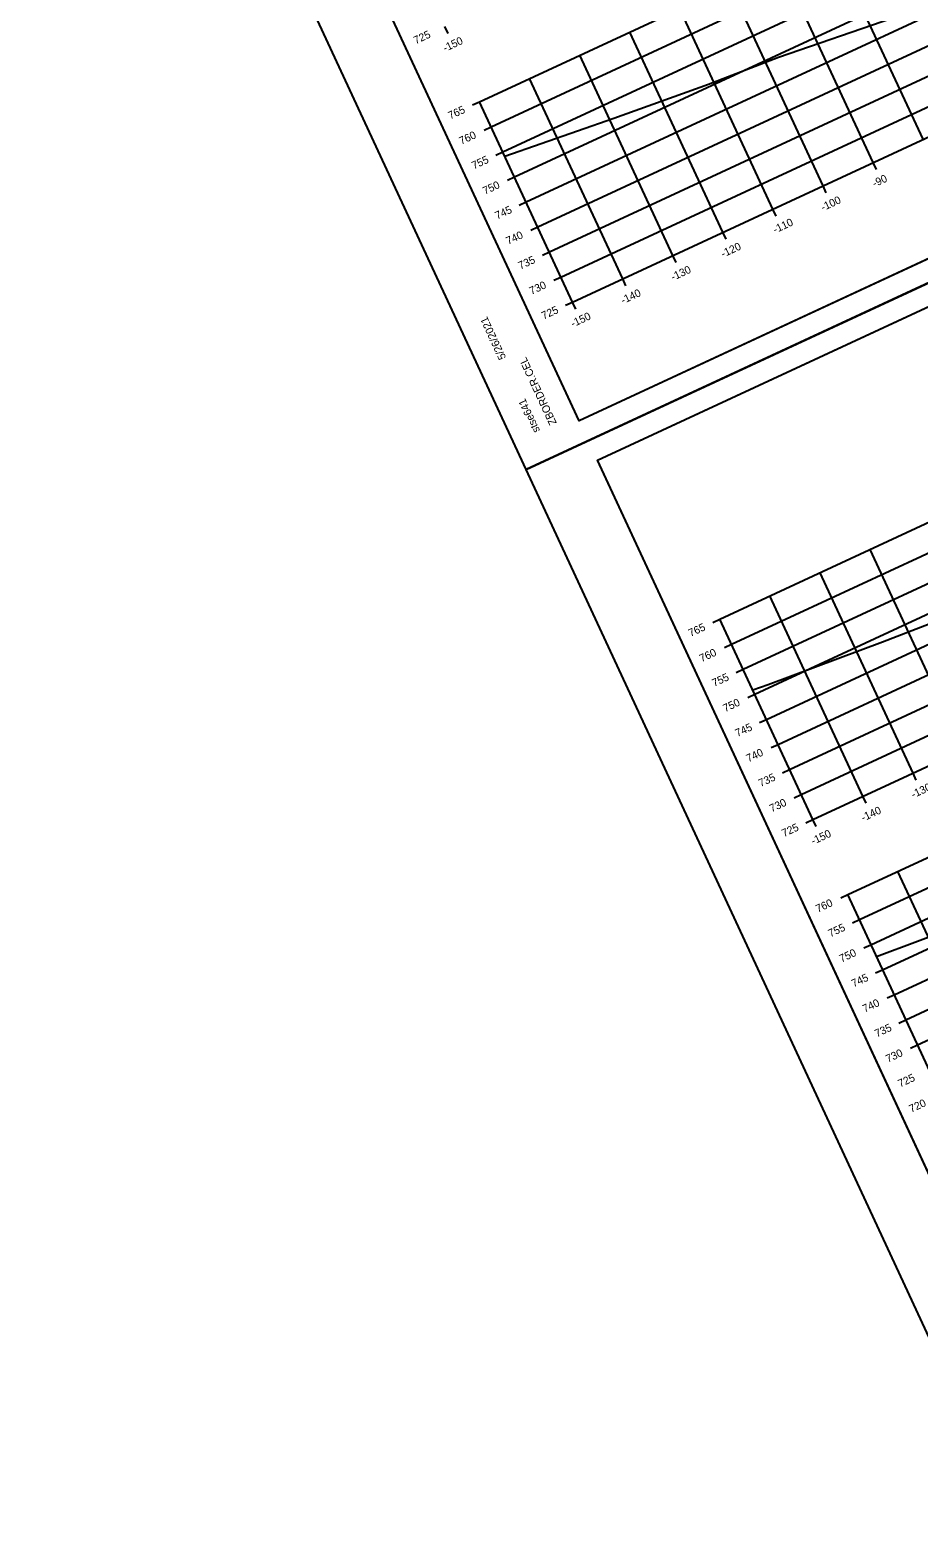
# Model space of a CAD drawing. Extents: x 1354696 to 1366163, y 660729 to 670380.
# Drawn here: x 1355145.1 to 1355306, y 663905.4 to 664178.5 of the extents above; entities that cross this region are included whole.
import ezdxf

# ---------------------------------------------------------------- set-up
doc = ezdxf.new("R2010")
doc.units = 0
for name, color, linetype in [('R_Axis', 7, 'Continuous'), ('R_Axis Annot', 7, 'Continuous'), ('R_Border', 7, 'Continuous'), ('R_Exist Surface', 7, 'Continuous'), ('R_Grid', 7, 'Continuous'), ('R_No Plot', 7, 'Continuous')]:
    doc.layers.add(name, color=color, linetype=linetype)

msp = doc.modelspace()

# ---------------------------------------------------------------- linework, layer by layer
at = {"layer": 'R_Axis'}
for p, q in [((1355243.34, 664129.27), (1355515.44, 664255.6)), ((1355220.77, 664177.89), (1355220.18, 664179.15)), ((1355225.22, 664164.96), (1355226.49, 664165.55)), ((1355243.34, 664129.27), (1355226.49, 664165.55)), ((1355227.33, 664160.43), (1355228.6, 664161.01)), ((1355286.85, 664035.54), (1355558.96, 664161.87)), ((1355229.44, 664155.89), (1355230.7, 664156.48)), ((1355298.35, 664153.27), (1355297.76, 664154.54)), ((1355231.54, 664151.35), (1355232.81, 664151.94)), ((1355289.28, 664149.05), (1355288.69, 664150.32)), ((1355233.65, 664146.82), (1355234.92, 664147.41)), ((1355280.21, 664144.84), (1355279.62, 664146.11)), ((1355235.75, 664142.28), (1355237.02, 664142.87)), ((1355271.14, 664140.63), (1355270.55, 664141.9)), ((1355237.86, 664137.75), (1355239.13, 664138.34)), ((1355262.07, 664136.42), (1355261.48, 664137.69)), ((1355239.96, 664133.21), (1355241.23, 664133.8)), ((1355253, 664132.21), (1355252.41, 664133.48)), ((1355242.07, 664128.68), (1355243.34, 664129.27)), ((1355243.93, 664128), (1355243.34, 664129.27)), ((1355268.74, 664071.23), (1355270.01, 664071.82)), ((1355286.85, 664035.54), (1355270.01, 664071.82)), ((1355270.85, 664066.7), (1355272.12, 664067.29)), ((1355272.95, 664062.16), (1355274.22, 664062.75)), ((1355275.06, 664057.63), (1355276.33, 664058.22)), ((1355277.16, 664053.09), (1355278.43, 664053.68)), ((1355279.27, 664048.56), (1355280.54, 664049.15)), ((1355281.37, 664044.02), (1355282.64, 664044.61)), ((1355305.58, 664042.69), (1355304.99, 664043.96)), ((1355283.48, 664039.49), (1355284.75, 664040.08)), ((1355296.51, 664038.48), (1355295.92, 664039.75)), ((1355285.58, 664034.95), (1355286.85, 664035.54)), ((1355287.44, 664034.27), (1355286.85, 664035.54)), ((1355291.9, 664021.35), (1355293.17, 664021.94)), ((1355310.01, 663985.65), (1355293.17, 664021.94)), ((1355294.01, 664016.81), (1355295.28, 664017.4)), ((1355296.11, 664012.28), (1355297.38, 664012.86)), ((1355298.22, 664007.74), (1355299.49, 664008.33)), ((1355300.32, 664003.21), (1355301.59, 664003.79)), ((1355302.43, 663998.67), (1355303.7, 663999.26)), ((1355304.53, 663994.14), (1355305.8, 663994.72))]:
    msp.add_line(p, q, dxfattribs=at)
at = {"layer": 'R_Border'}
for p, q in [((1355244.5, 664107.76), (1355157.98, 664294.12)), ((1355531.28, 664240.9), (1355244.5, 664107.76)), ((1355247.82, 664100.61), (1355534.6, 664233.76)), ((1355244.5, 664107.76), (1355244.5, 664107.76)), ((1355334.34, 663914.26), (1355247.82, 664100.61))]:
    msp.add_line(p, q, dxfattribs=at)
at = {"layer": 'R_Exist Surface'}
for points in [[(1355231.06, 664155.72), (1355250.83, 664162.59), (1355267.95, 664168.74), (1355280.62, 664173.64), (1355322.05, 664187.96)], [(1355275.96, 664059.01), (1355278.74, 664060.02), (1355299.45, 664067.72), (1355312.47, 664072.72)], [(1355298.38, 664010.71), (1355320.64, 664019.07)]]:
    msp.add_lwpolyline(points, dxfattribs=at)
at = {"layer": 'R_Grid'}
for p, q in [((1355226.49, 664165.55), (1355498.6, 664291.88)), ((1355228.6, 664161.01), (1355500.7, 664287.35)), ((1355230.7, 664156.48), (1355502.81, 664282.81)), ((1355232.81, 664151.94), (1355504.91, 664278.28)), ((1355234.92, 664147.41), (1355507.02, 664273.74)), ((1355237.02, 664142.87), (1355509.13, 664269.2)), ((1355239.13, 664138.34), (1355511.23, 664264.67)), ((1355241.23, 664133.8), (1355513.34, 664260.13)), ((1355243.34, 664129.27), (1355515.44, 664255.6)), ((1355270.01, 664071.82), (1355542.11, 664198.15)), ((1355272.12, 664067.29), (1355544.22, 664193.62)), ((1355306.83, 664158.75), (1355289.98, 664195.03)), ((1355297.76, 664154.54), (1355280.91, 664190.82)), ((1355274.22, 664062.75), (1355546.32, 664189.08)), ((1355288.69, 664150.32), (1355271.84, 664186.6)), ((1355276.33, 664058.22), (1355548.43, 664184.55)), ((1355279.62, 664146.11), (1355262.77, 664182.39)), ((1355278.43, 664053.68), (1355550.54, 664180.01)), ((1355270.55, 664141.9), (1355253.7, 664178.18)), ((1355280.54, 664049.15), (1355552.64, 664175.48)), ((1355261.48, 664137.69), (1355244.63, 664173.97)), ((1355252.41, 664133.48), (1355235.56, 664169.76)), ((1355282.64, 664044.61), (1355554.75, 664170.94)), ((1355284.75, 664040.08), (1355556.85, 664166.41)), ((1355243.34, 664129.27), (1355226.49, 664165.55)), ((1355286.85, 664035.54), (1355558.96, 664161.87)), ((1355293.17, 664021.94), (1355565.27, 664148.27)), ((1355295.28, 664017.4), (1355567.38, 664143.73)), ((1355297.38, 664012.86), (1355569.49, 664139.2)), ((1355299.49, 664008.33), (1355571.59, 664134.66)), ((1355301.59, 664003.79), (1355573.7, 664130.13)), ((1355303.7, 663999.26), (1355575.8, 664125.59)), ((1355305.8, 663994.72), (1355577.91, 664121.06)), ((1355314.06, 664048.17), (1355297.22, 664084.45)), ((1355304.99, 664043.96), (1355288.15, 664080.24)), ((1355295.92, 664039.75), (1355279.08, 664076.03)), ((1355286.85, 664035.54), (1355270.01, 664071.82)), ((1355319.08, 663989.87), (1355302.24, 664026.15)), ((1355310.01, 663985.65), (1355293.17, 664021.94))]:
    msp.add_line(p, q, dxfattribs=at)
at = {"layer": 'R_No Plot'}
for q in [(1355537.27, 664239.3), (1355537.27, 664239.29)]:
    msp.add_line((1355234.93, 664098.93), q, dxfattribs=at)
for points in [[(1355145.09, 664292.42), (1355447.43, 664432.79), (1355537.27, 664239.29), (1355234.93, 664098.92)], [(1355370.15, 664392.62), (1355387.95, 664400.88), (1355392.11, 664391.92), (1355406.72, 664398.7), (1355427.76, 664408.47), (1355439.73, 664382.99), (1355460.78, 664392.76), (1355531.28, 664240.9), (1355244.5, 664107.76), (1355157.98, 664294.12)], [(1355234.93, 664098.92), (1355537.27, 664239.29), (1355627.11, 664045.79), (1355324.76, 663905.42)], [(1355459.99, 664199.12), (1355477.79, 664207.38), (1355481.95, 664198.42), (1355496.56, 664205.2), (1355517.6, 664214.97), (1355529.57, 664189.49), (1355550.62, 664199.26), (1355621.12, 664047.4), (1355334.34, 663914.26), (1355247.82, 664100.61)]]:
    msp.add_lwpolyline(points, close=True, dxfattribs=at)

# ---------------------------------------------------------------- texts
at = {"layer": 'R_Axis Annot'}
for s, p in [('725', (1355214.93, 664175.95)), ('-150', (1355220.23, 664174.55)), ('765', (1355221.19, 664162.32)), ('760', (1355223.18, 664157.73)), ('755', (1355225.46, 664153.27)), ('750', (1355227.46, 664148.69)), ('-90', (1355298.02, 664150.03)), ('-100', (1355288.69, 664145.7)), ('745', (1355229.67, 664144.2)), ('-110', (1355280.03, 664141.67)), ('740', (1355231.67, 664139.62)), ('-120', (1355270.6, 664137.3)), ('735', (1355233.88, 664135.13)), ('-130', (1355261.53, 664133.09)), ('730', (1355235.88, 664130.55)), ('-140', (1355252.46, 664128.87)), ('725', (1355238.09, 664126.06)), ('-150', (1355243.39, 664124.66)), ('765', (1355264.71, 664068.59)), ('760', (1355266.7, 664064)), ('755', (1355268.98, 664059.54)), ('750', (1355270.97, 664054.96)), ('745', (1355273.19, 664050.47)), ('740', (1355275.18, 664045.89)), ('735', (1355277.4, 664041.4)), ('-130', (1355305.05, 664039.36)), ('730', (1355279.39, 664036.82)), ('-140', (1355295.98, 664035.15)), ('725', (1355281.61, 664032.33)), ('-150', (1355286.91, 664030.93)), ('760', (1355287.76, 664018.65)), ('755', (1355290.03, 664014.19)), ('750', (1355292.03, 664009.61)), ('745', (1355294.24, 664005.12)), ('740', (1355296.24, 664000.54)), ('735', (1355298.45, 663996.05)), ('730', (1355300.45, 663991.47)), ('725', (1355302.66, 663986.98)), ('720', (1355304.66, 663982.4))]:
    msp.add_text(s, height=1.4, rotation=24.9042, dxfattribs=at).set_placement(p)
at = {"layer": 'R_Border'}
for s, p in [('5/26/2021', (1355231.33, 664119.2)), ('ZBORDER.CEL', (1355240.49, 664107.36)), ('stse641', (1355237.47, 664105.96))]:
    msp.add_text(s, height=1.4, rotation=114.9042, dxfattribs=at).set_placement(p)

doc.saveas('drawing.dxf')
